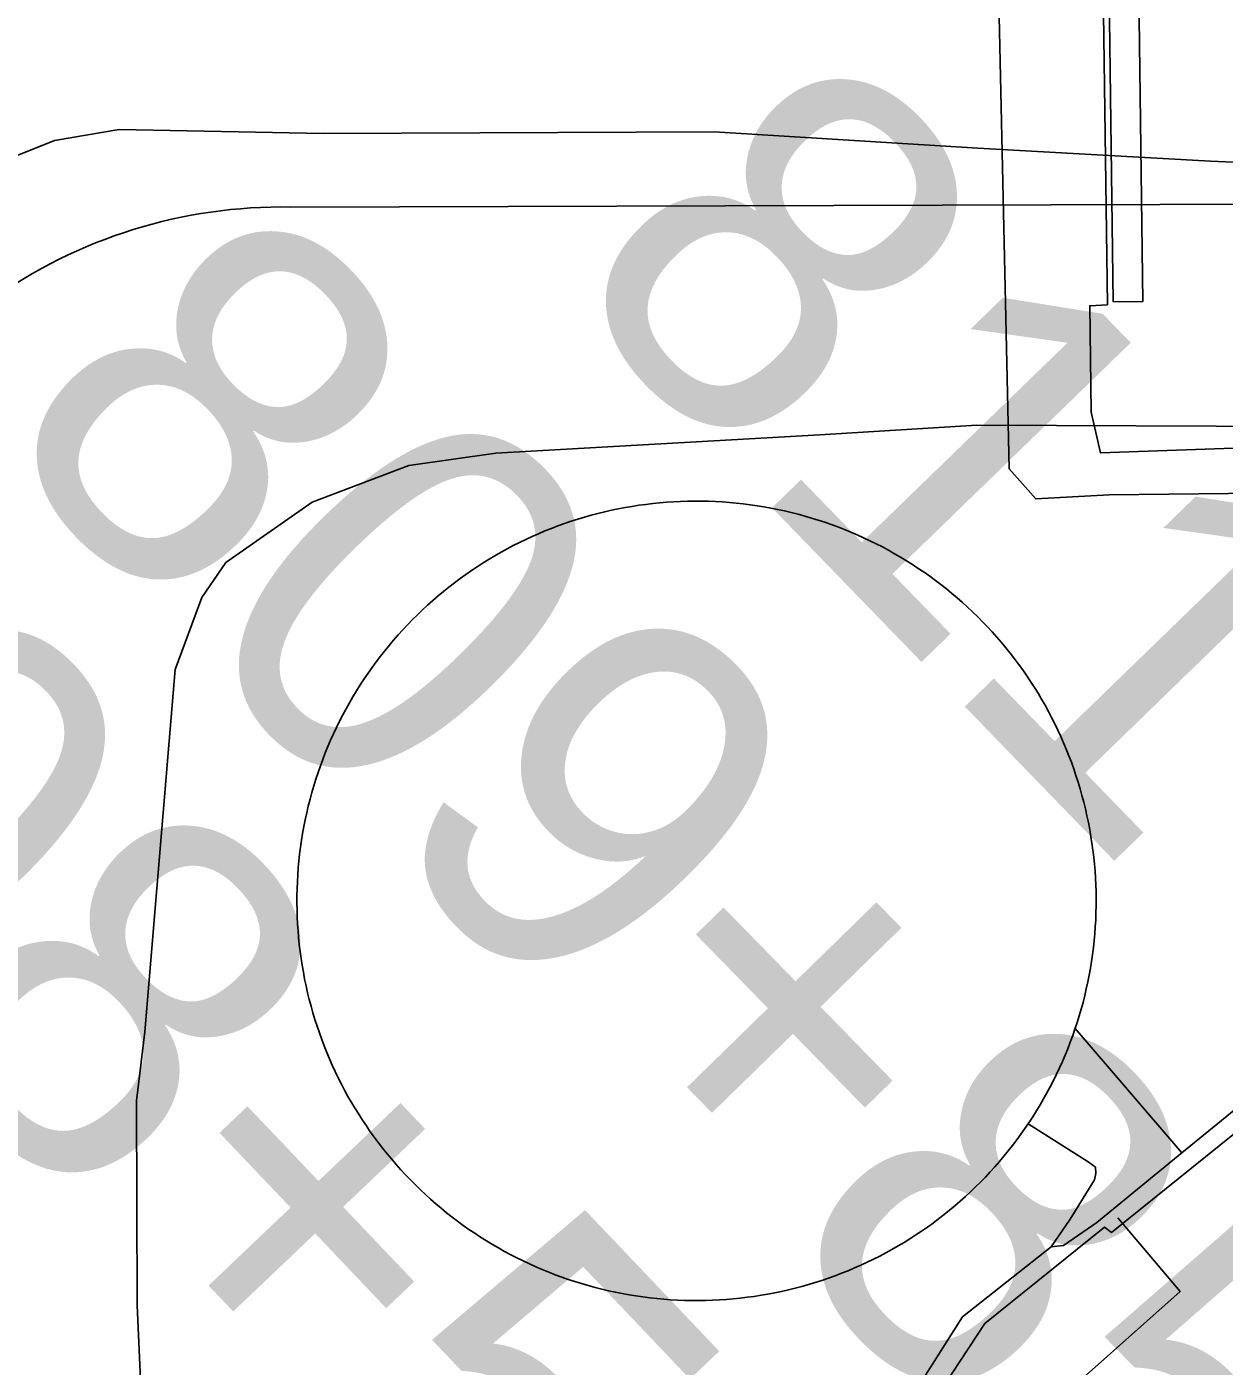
# Model space of a CAD drawing. Extents: x 3651524 to 3689615, y 505651 to 531377.
# Drawn here: x 3669318.3 to 3669639.9, y 512361.5 to 512721.1 of the extents above; entities that cross this region are included whole.
import ezdxf

# ---------------------------------------------------------------- set-up
doc = ezdxf.new("R2010")
doc.units = 0
for name, color, linetype in [('V-CHAN-DOCK', 7, 'Continuous'), ('V-DOMW-TANK', 7, 'Continuous'), ('V-LEVE-TOET', 7, 'Continuous'), ('V-ROAD-CNTR', 7, 'Continuous'), ('V-SITE-OTLN', 7, 'Continuous'), ('V-SURV-IDEN', 7, 'Continuous'), ('V-UTIL-LINE', 7, 'Continuous')]:
    doc.layers.add(name, color=color, linetype=linetype)

msp = doc.modelspace()

# ---------------------------------------------------------------- linework, layer by layer
at = {"layer": 'V-CHAN-DOCK'}
msp.add_lwpolyline([(3669461.708, 513142.519), (3669486.407, 513089.277), (3669489.667, 513081.511), (3669551.12, 512935.118), (3669614.948, 512785.034), (3669616.435, 512771.825), (3669618.061, 512647.405), (3669610.076, 512647.308), (3669608.454, 512771.411), (3669607.114, 512783.06), (3669543.769, 512932.011), (3669482.309, 513078.422), (3669479.102, 513086.066), (3669453.903, 513140.381)], dxfattribs=at)
at = {"layer": 'V-DOMW-TANK'}
for points in [[(3669434.662, 512572.958), (3669436.182, 512574.053), (3669437.722, 512575.12), (3669439.276, 512576.163), (3669440.853, 512577.177), (3669442.443, 512578.164), (3669444.052, 512579.122), (3669445.676, 512580.052), (3669447.319, 512580.955), (3669448.976, 512581.828), (3669450.647, 512582.671), (3669452.334, 512583.486), (3669454.034, 512584.271), (3669455.748, 512585.027), (3669457.475, 512585.752), (3669459.214, 512586.448), (3669460.965, 512587.111), (3669462.728, 512587.746), (3669464.502, 512588.348), (3669466.283, 512588.918), (3669468.08, 512589.46), (3669469.88, 512589.97), (3669471.69, 512590.45), (3669473.509, 512590.896), (3669475.336, 512591.31), (3669477.171, 512591.691), (3669479.01, 512592.043), (3669480.855, 512592.36), (3669482.706, 512592.645), (3669484.562, 512592.901), (3669486.421, 512593.122), (3669488.285, 512593.311), (3669490.151, 512593.466), (3669492.021, 512593.591), (3669493.89, 512593.681), (3669495.762, 512593.741), (3669497.636, 512593.765), (3669499.51, 512593.759), (3669501.382, 512593.718), (3669503.252, 512593.647), (3669505.124, 512593.542), (3669506.992, 512593.403), (3669508.855, 512593.233), (3669510.717, 512593.03), (3669512.576, 512592.797), (3669514.43, 512592.528), (3669516.279, 512592.227), (3669518.122, 512591.896), (3669519.959, 512591.531), (3669521.788, 512591.136), (3669523.613, 512590.71), (3669525.428, 512590.247), (3669527.236, 512589.755), (3669529.034, 512589.233), (3669530.822, 512588.678), (3669532.602, 512588.092), (3669534.371, 512587.476), (3669536.13, 512586.829), (3669537.873, 512586.151), (3669539.608, 512585.442), (3669541.33, 512584.705), (3669543.038, 512583.937), (3669544.732, 512583.138), (3669546.411, 512582.311), (3669548.078, 512581.455), (3669549.729, 512580.57), (3669551.363, 512579.655), (3669552.981, 512578.713), (3669554.583, 512577.742), (3669556.166, 512576.744), (3669557.735, 512575.718), (3669559.283, 512574.666), (3669560.813, 512573.584), (3669562.324, 512572.478), (3669563.817, 512571.346), (3669565.288, 512570.187), (3669566.74, 512569.003), (3669568.169, 512567.793), (3669569.578, 512566.56), (3669570.965, 512565.302), (3669572.329, 512564.02), (3669573.674, 512562.712), (3669574.991, 512561.382), (3669576.288, 512560.031), (3669577.559, 512558.656), (3669578.809, 512557.26), (3669580.031, 512555.843), (3669581.229, 512554.403), (3669582.403, 512552.943), (3669583.552, 512551.462), (3669584.672, 512549.963), (3669585.768, 512548.443), (3669586.837, 512546.905), (3669587.877, 512545.349), (3669588.891, 512543.774), (3669589.878, 512542.182), (3669590.837, 512540.573), (3669591.768, 512538.947), (3669592.67, 512537.306), (3669593.542, 512535.649), (3669594.386, 512533.976)], [(3669391.503, 512474.709), (3669391.314, 512476.573), (3669391.159, 512478.438), (3669391.034, 512480.306), (3669390.944, 512482.178), (3669390.884, 512484.05), (3669390.86, 512485.922), (3669390.866, 512487.796), (3669390.907, 512489.668), (3669390.978, 512491.539), (3669391.083, 512493.409), (3669391.222, 512495.277), (3669391.392, 512497.143), (3669391.595, 512499.004), (3669391.828, 512500.862), (3669392.097, 512502.715), (3669392.398, 512504.565), (3669392.729, 512506.408), (3669393.094, 512508.245), (3669393.489, 512510.076), (3669393.917, 512511.899), (3669394.378, 512513.715), (3669394.87, 512515.521), (3669395.392, 512517.318), (3669395.947, 512519.108), (3669396.533, 512520.887), (3669397.149, 512522.659), (3669397.796, 512524.414), (3669398.472, 512526.161), (3669399.181, 512527.893), (3669399.92, 512529.616), (3669400.688, 512531.324), (3669401.485, 512533.018), (3669402.312, 512534.699), (3669403.17, 512536.364), (3669404.055, 512538.017), (3669404.968, 512539.649), (3669405.912, 512541.267), (3669406.881, 512542.868), (3669407.881, 512544.454), (3669408.907, 512546.02), (3669409.959, 512547.569), (3669411.041, 512549.098), (3669412.147, 512550.61), (3669413.279, 512552.103), (3669414.438, 512553.573), (3669415.622, 512555.025), (3669416.83, 512556.455), (3669418.065, 512557.864), (3669419.323, 512559.25), (3669420.607, 512560.616), (3669421.911, 512561.958), (3669423.241, 512563.277), (3669424.594, 512564.573), (3669425.969, 512565.845), (3669427.365, 512567.094), (3669428.782, 512568.317), (3669430.222, 512569.515), (3669431.682, 512570.688), (3669433.161, 512571.835), (3669434.662, 512572.958)], [(3669594.386, 512533.976), (3669595.201, 512532.288), (3669595.987, 512530.589), (3669596.741, 512528.877), (3669597.468, 512527.15), (3669598.162, 512525.409), (3669598.828, 512523.658), (3669599.461, 512521.897), (3669600.065, 512520.121), (3669600.636, 512518.34), (3669601.177, 512516.548), (3669601.687, 512514.745), (3669602.164, 512512.935), (3669602.611, 512511.114), (3669603.026, 512509.289), (3669603.407, 512507.454), (3669603.757, 512505.615), (3669604.077, 512503.77), (3669604.364, 512501.919), (3669604.616, 512500.063), (3669604.837, 512498.206), (3669605.027, 512496.34), (3669605.183, 512494.474), (3669605.306, 512492.604), (3669605.398, 512490.735), (3669605.455, 512488.863), (3669605.482, 512486.989), (3669605.474, 512485.117), (3669605.435, 512483.243), (3669605.363, 512481.373), (3669605.257, 512479.503), (3669605.119, 512477.636), (3669604.949, 512475.77), (3669604.747, 512473.908), (3669604.511, 512472.049), (3669604.245, 512470.195), (3669603.944, 512468.348), (3669603.614, 512466.507), (3669603.248, 512464.668), (3669602.852, 512462.839), (3669602.424, 512461.012), (3669601.963, 512459.197), (3669601.472, 512457.389), (3669600.95, 512455.593), (3669600.395, 512453.803), (3669599.809, 512452.023), (3669599.192, 512450.256), (3669598.545, 512448.497), (3669597.867, 512446.752), (3669597.159, 512445.017), (3669596.422, 512443.297), (3669595.654, 512441.589), (3669594.855, 512439.893), (3669594.027, 512438.214), (3669593.171, 512436.549), (3669592.287, 512434.898), (3669591.371, 512433.264), (3669590.429, 512431.644), (3669589.458, 512430.042), (3669588.461, 512428.459), (3669587.435, 512426.892), (3669586.38, 512425.342), (3669585.301, 512423.812), (3669584.195, 512422.301), (3669583.062, 512420.81), (3669581.901, 512419.339), (3669580.72, 512417.887), (3669579.509, 512416.458), (3669578.276, 512415.049), (3669577.017, 512413.66), (3669575.735, 512412.296), (3669574.428, 512410.953), (3669573.099, 512409.634), (3669571.747, 512408.337), (3669570.373, 512407.066), (3669568.976, 512405.818), (3669567.561, 512404.596), (3669566.119, 512403.396), (3669564.659, 512402.224), (3669563.178, 512401.075), (3669561.679, 512399.955), (3669560.16, 512398.859), (3669558.622, 512397.79), (3669557.065, 512396.75), (3669555.49, 512395.734), (3669553.899, 512394.749), (3669552.289, 512393.79), (3669550.663, 512392.859), (3669549.023, 512391.957), (3669547.366, 512391.085), (3669545.693, 512390.241), (3669544.007, 512389.426), (3669542.307, 512388.64), (3669540.593, 512387.886), (3669538.867, 512387.159), (3669537.126, 512386.465), (3669535.375, 512385.801), (3669533.613, 512385.166), (3669531.84, 512384.564), (3669530.056, 512383.991), (3669528.264, 512383.45)], [(3669528.264, 512383.45), (3669526.462, 512382.94), (3669524.649, 512382.463), (3669522.831, 512382.016), (3669521.004, 512381.603), (3669519.171, 512381.22), (3669517.332, 512380.87), (3669515.487, 512380.55), (3669513.635, 512380.265), (3669511.78, 512380.011), (3669509.92, 512379.79), (3669508.056, 512379.602), (3669506.187, 512379.444), (3669504.321, 512379.321), (3669502.449, 512379.231), (3669500.577, 512379.172), (3669498.705, 512379.147), (3669496.831, 512379.153), (3669494.96, 512379.192), (3669493.088, 512379.266), (3669491.22, 512379.368), (3669489.35, 512379.508), (3669487.484, 512379.678), (3669485.623, 512379.88), (3669483.765, 512380.114), (3669481.912, 512380.382), (3669480.062, 512380.683), (3669478.219, 512381.017), (3669476.382, 512381.38), (3669474.551, 512381.777), (3669472.728, 512382.205), (3669470.912, 512382.666), (3669469.106, 512383.155), (3669467.307, 512383.679), (3669465.517, 512384.234), (3669463.74, 512384.818), (3669461.97, 512385.435), (3669460.213, 512386.082), (3669458.466, 512386.76), (3669456.734, 512387.468), (3669455.011, 512388.208), (3669453.303, 512388.976), (3669451.609, 512389.772), (3669449.928, 512390.6), (3669448.263, 512391.456), (3669446.612, 512392.34), (3669444.978, 512393.256), (3669443.36, 512394.198), (3669441.759, 512395.169), (3669440.173, 512396.168), (3669438.607, 512397.194), (3669437.056, 512398.245), (3669435.527, 512399.326), (3669434.015, 512400.434), (3669432.524, 512401.567), (3669431.054, 512402.726), (3669429.602, 512403.91), (3669428.172, 512405.118), (3669426.763, 512406.353), (3669425.377, 512407.608), (3669424.011, 512408.89), (3669422.667, 512410.199), (3669421.35, 512411.528), (3669420.052, 512412.88), (3669418.78, 512414.256), (3669417.531, 512415.653), (3669416.308, 512417.07), (3669415.11, 512418.51), (3669413.937, 512419.97), (3669412.792, 512421.449), (3669411.667, 512422.95), (3669410.574, 512424.469), (3669409.505, 512426.008), (3669408.462, 512427.564), (3669407.448, 512429.139), (3669406.461, 512430.73), (3669405.503, 512432.34), (3669404.573, 512433.964), (3669403.672, 512435.606), (3669402.797, 512437.263), (3669401.954, 512438.934), (3669401.139, 512440.62), (3669400.354, 512442.322), (3669399.598, 512444.036), (3669398.873, 512445.763), (3669398.177, 512447.501), (3669397.514, 512449.252), (3669396.881, 512451.016), (3669396.277, 512452.789), (3669395.705, 512454.571), (3669395.165, 512456.365), (3669394.655, 512458.167), (3669394.175, 512459.978), (3669393.731, 512461.796), (3669393.315, 512463.623), (3669392.932, 512465.456), (3669392.582, 512467.297), (3669392.265, 512469.142), (3669391.978, 512470.994), (3669391.724, 512472.849), (3669391.503, 512474.709)]]:
    msp.add_lwpolyline(points, dxfattribs=at)
at = {"layer": 'V-LEVE-TOET'}
msp.add_lwpolyline([(3669173.639, 512590.439), (3669184.72, 512592.815), (3669213.783, 512603.454), (3669229.029, 512609.885), (3669242.838, 512617.094), (3669256.9, 512626.912), (3669278.627, 512649.534), (3669299.048, 512673.588), (3669307.377, 512680.783), (3669315.71, 512686.544), (3669325.746, 512690.613), (3669343.088, 512693.528), (3669398.007, 512692.491), (3669502.883, 512692.886), (3669573.726, 512688.5), (3669636.218, 512685.006), (3669654.873, 512684.269), (3669691.916, 512685.798)], dxfattribs=at)
at = {"layer": 'V-ROAD-CNTR'}
msp.add_lwpolyline([(3669739.229, 512673.738), (3669389.227, 512672.72)], dxfattribs=at)
msp.add_arc((3669386.807, 512538.432), 134.309, 88.96743, 125.6399, dxfattribs=at)
at = {"layer": 'V-SITE-OTLN'}
msp.add_lwpolyline([(3669353.918, 512243.959), (3669347.917, 512377.865), (3669347.78, 512432.723), (3669350.014, 512451.298), (3669358.163, 512548.537), (3669365.337, 512567.883), (3669371.756, 512577.269), (3669394.947, 512593.532), (3669420.957, 512603.311), (3669444.263, 512606.674), (3669531.291, 512611.554), (3669573.445, 512614.188), (3669659.127, 512613.821), (3669795.309, 512619.41), (3669811.824, 512619.451), (3669823.668, 512622.007), (3669829.296, 512624.936), (3669831.622, 512627.078), (3669838.6, 512634.09), (3669845.178, 512644.015), (3669849.208, 512664.038), (3669856.315, 512683.316), (3669878.749, 512724.368)], dxfattribs=at)
at = {"layer": 'V-UTIL-LINE'}
msp.add_line((3669628.534, 512418.788), (3669599.85, 512452.142), dxfattribs=at)
for points in [[(3669456.328, 513131.294), (3669440.896, 513124.709), (3669495.158, 512995.765), (3669552.181, 512862.768), (3669583.388, 512791.238), (3669583.13, 512789.929), (3669578.682, 512788.999), (3669579.206, 512736.112), (3669582.163, 512602.455), (3669589.251, 512594.357), (3669609.019, 512595.455)], [(3669608.497, 512646.51), (3669606.875, 512770.612), (3669605.535, 512782.259), (3669542.188, 512931.212), (3669480.73, 513077.624), (3669477.523, 513085.267), (3669456.328, 513131.294)], [(3670029.711, 512622.044), (3669947.375, 512618.302), (3669932.318, 512618.657), (3669792.251, 512613.983), (3669783.748, 512611.868), (3669656.113, 512608.796), (3669655.197, 512608.4), (3669606.633, 512606.707), (3669604.118, 512617.696), (3669603.784, 512646.235), (3669608.497, 512646.51)], [(3669662.369, 512568.098), (3669660.129, 512573.722), (3669657.329, 512593.614), (3669657.063, 512595.969), (3669609.019, 512595.455)], [(3669689.198, 512468.221), (3669680.772, 512461.356), (3669628.534, 512418.788), (3669605.635, 512400.129), (3669596.698, 512393.946), (3669593.425, 512393.545)], [(3669692.661, 512464.229), (3669609.584, 512397.397), (3669607.747, 512398.833), (3669575.597, 512372.954), (3669560.334, 512349.736), (3669563.086, 512347.942)], [(3669587.255, 512426.624), (3669603.317, 512416.349), (3669605.285, 512414.913), (3669605.42, 512413.212), (3669605.031, 512411.51), (3669598.513, 512401.02), (3669593.425, 512393.545), (3669569.568, 512374.771)], [(3669611.329, 512401.319), (3669628.014, 512381.584), (3669591.422, 512349.011), (3669610.274, 512330.524)], [(3669569.568, 512374.771), (3669509.308, 512279.678), (3669482.696, 512237.835), (3669482.436, 512237.702), (3669479.042, 512232.848), (3669467.684, 512214.969), (3669461.043, 512204.518)]]:
    msp.add_lwpolyline(points, dxfattribs=at)

# ---------------------------------------------------------------- texts
at = {"layer": 'V-SURV-IDEN'}
for s, rotation, p in [('811+63.6', 314.12508, (3669459.575, 512652.676)), ('809+85.0', 314.31764, (3669306.699, 512611.585)), ('808+54.7', 313.55956, (3669180.555, 512560.838)), ('807+18.2', 313.81959, (3669055.781, 512496.749))]:
    msp.add_text(s, height=100, rotation=rotation, dxfattribs=at).set_placement(p)

doc.saveas('drawing.dxf')
